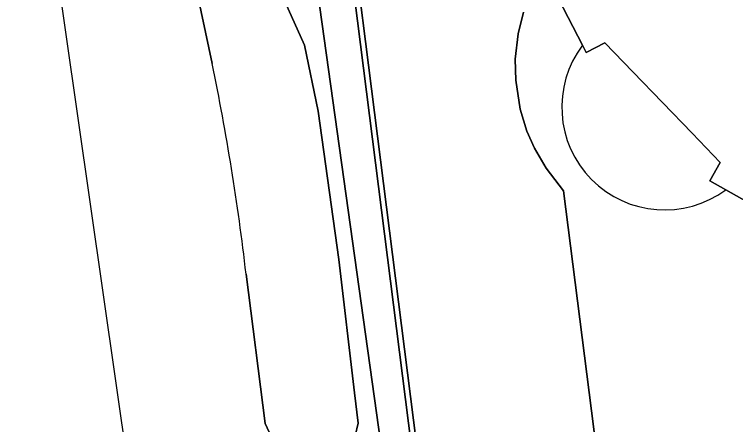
# Model space of a CAD drawing. Extents: x 159039 to 160102, y 381214 to 382524.
# Drawn here: x 159039.5 to 159092.6, y 381249.9 to 381280.2 of the extents above; entities that cross this region are included whole.
import ezdxf

# ---------------------------------------------------------------- set-up
doc = ezdxf.new("R2010")
doc.units = 0
for name, color, linetype in [('IMGEO_Groenvoorziening', 7, 'Continuous'), ('IMGEO_Haag', 7, 'Continuous'), ('IMGEO_Meer_plas_ven_vijver', 7, 'Continuous'), ('IMGEO_Oever', 7, 'Continuous'), ('IMGEO_Pand', 7, 'Continuous'), ('IMGEO_Waterloop', 7, 'Continuous')]:
    doc.layers.add(name, color=color, linetype=linetype)

msp = doc.modelspace()

# ---------------------------------------------------------------- linework, layer by layer
at = {"layer": 'IMGEO_Groenvoorziening'}
msp.add_lwpolyline([(159062.871, 381299.017), (159062.144, 381299.013), (159062.942, 381327.072), (159060.335, 381327.254), (159056.002, 381327.557), (159055.968, 381327.077), (159055.965, 381327.03), (159059.596, 381317.823), (159059.886, 381295.701), (159069.218, 381228.972), (159071.807, 381229.308), (159071.355, 381232.569), (159070.738, 381232.56), (159062.77, 381295.468)], close=True, dxfattribs=at)
for points in [[(159070.882, 381326.518), (159062.942, 381327.072), (159062.144, 381299.013), (159062.871, 381299.017), (159062.77, 381295.468), (159070.738, 381232.56), (159071.355, 381232.569), (159084.32, 381232.752), (159084.27, 381233.151), (159071.09, 381232.965), (159063.171, 381295.487), (159063.957, 381323.133), (159077.281, 381323.321), (159078.788, 381323.092)], [(159076.161, 381304.432), (159077.474, 381304.155), (159078.788, 381323.092), (159077.281, 381323.321), (159063.957, 381323.133), (159063.171, 381295.487), (159071.09, 381232.965), (159084.27, 381233.151), (159079.964, 381267.184), (159078.666, 381268.84), (159077.809, 381270.321), (159077.261, 381271.58), (159076.767, 381273.19), (159076.43, 381275.338), (159076.401, 381276.883), (159076.605, 381278.761), (159076.998, 381280.371)], [(159069.218, 381228.972), (159059.886, 381295.701), (159055.225, 381295.548)], [(159055.225, 381295.548), (159055.248, 381294.247), (159055.393, 381289.669), (159055.558, 381287.374), (159055.747, 381286.553), (159056.47, 381285.076), (159059.418, 381281.101), (159060.845, 381277.924), (159061.869, 381273.046), (159063.389, 381262.097), (159064.541, 381252.253), (159064.814, 381250.033), (159064.371, 381248.141), (159063.456, 381245.743), (159063.173, 381244.5), (159064.372, 381231.439), (159064.602, 381231.477), (159064.658, 381229.902)], [(159081.36, 381277.919), (159078.157, 381284.137)], [(159076.998, 381280.371), (159076.605, 381278.761), (159076.401, 381276.883), (159076.43, 381275.338), (159076.767, 381273.19), (159077.261, 381271.58), (159077.809, 381270.321), (159078.666, 381268.84), (159079.964, 381267.184), (159084.27, 381233.151), (159084.32, 381232.752), (159084.508, 381231.268)], [(159106.784, 381260.852), (159107.193, 381263.931), (159106.899, 381263.979), (159106.971, 381264.613), (159106.531, 381264.715), (159106.096, 381261.437), (159100.352, 381262.496), (159097.392, 381264.164), (159091.916, 381267.25)]]:
    msp.add_lwpolyline(points, dxfattribs=at)
msp.add_arc((159087.411, 381273.349), 7.583, 142.935, 306.4549, dxfattribs=at)
at = {"layer": 'IMGEO_Haag'}
msp.add_lwpolyline([(159078.788, 381323.092), (159078.875, 381324.348), (159078.098, 381324.639), (159077.92, 381323.747), (159063.568, 381323.527), (159062.871, 381299.017), (159062.77, 381295.468), (159070.738, 381232.56), (159071.355, 381232.569), (159084.32, 381232.752), (159084.27, 381233.151), (159071.09, 381232.965), (159063.171, 381295.487), (159063.957, 381323.133), (159077.281, 381323.321)], close=True, dxfattribs=at)
at = {"layer": 'IMGEO_Meer_plas_ven_vijver'}
for points in [[(159089.44, 381271.417), (159085.073, 381275.958), (159083.009, 381278.105), (159081.63, 381277.396), (159081.36, 381277.919)], [(159091.916, 381267.25), (159090.757, 381267.903), (159091.519, 381269.254), (159089.44, 381271.417)]]:
    msp.add_lwpolyline(points, dxfattribs=at)
msp.add_arc((159087.411, 381273.349), 7.583, 142.935, 306.4549, dxfattribs=at)
at = {"layer": 'IMGEO_Oever'}
for points in [[(159051.681, 381287.684), (159054.049, 381276.569)], [(159064.157, 381231.403), (159064.372, 381231.439), (159063.173, 381244.5), (159063.456, 381245.743), (159064.371, 381248.141), (159064.814, 381250.033), (159064.541, 381252.253), (159063.389, 381262.097), (159061.869, 381273.046), (159060.845, 381277.924), (159059.418, 381281.101)], [(159056.55, 381261.02), (159057.952, 381250), (159059.936, 381245.691), (159061.702, 381235.157), (159057.348, 381229.757), (159057.02, 381228.997), (159056.815, 381227.724), (159058.75, 381215.523), (159061.265, 381216.06)]]:
    msp.add_lwpolyline(points, dxfattribs=at)
msp.add_arc((158879.153, 381240.462), 178.584, 6.61035, 11.66476, dxfattribs=at)
at = {"layer": 'IMGEO_Pand'}
msp.add_lwpolyline([(159078.157, 381284.137), (159081.36, 381277.919), (159081.63, 381277.396), (159083.009, 381278.105), (159085.073, 381275.958), (159089.44, 381271.417), (159091.519, 381269.254), (159090.757, 381267.903), (159091.916, 381267.25), (159097.392, 381264.164)], dxfattribs=at)
at = {"layer": 'IMGEO_Waterloop'}
for points in [[(159064.132, 381423.551), (159057.272, 381406.12), (159053.594, 381389.371), (159039.851, 381334.421), (159039.465, 381327.138), (159041.346, 381292.122), (159052.501, 381214.188), (159058.75, 381215.523), (159056.815, 381227.724), (159057.02, 381228.997), (159057.348, 381229.757), (159061.702, 381235.157), (159059.936, 381245.691), (159057.952, 381250), (159056.55, 381261.02)], [(159054.049, 381276.569), (159051.681, 381287.684), (159051.07, 381293.955), (159051.051, 381300.002), (159050.292, 381316.862), (159050.283, 381323.67), (159050.515, 381326.395), (159050.61, 381327.415), (159050.884, 381330.878), (159051.05, 381332.975), (159051.187, 381334.218), (159052.846, 381344.09), (159054.307, 381350.518), (159057.228, 381364.908), (159058.543, 381370.752), (159059.128, 381373.966), (159060.077, 381377.326), (159061.976, 381382.585)]]:
    msp.add_lwpolyline(points, dxfattribs=at)
msp.add_arc((158879.153, 381240.462), 178.584, 6.61035, 11.66476, dxfattribs=at)

doc.saveas('drawing.dxf')
